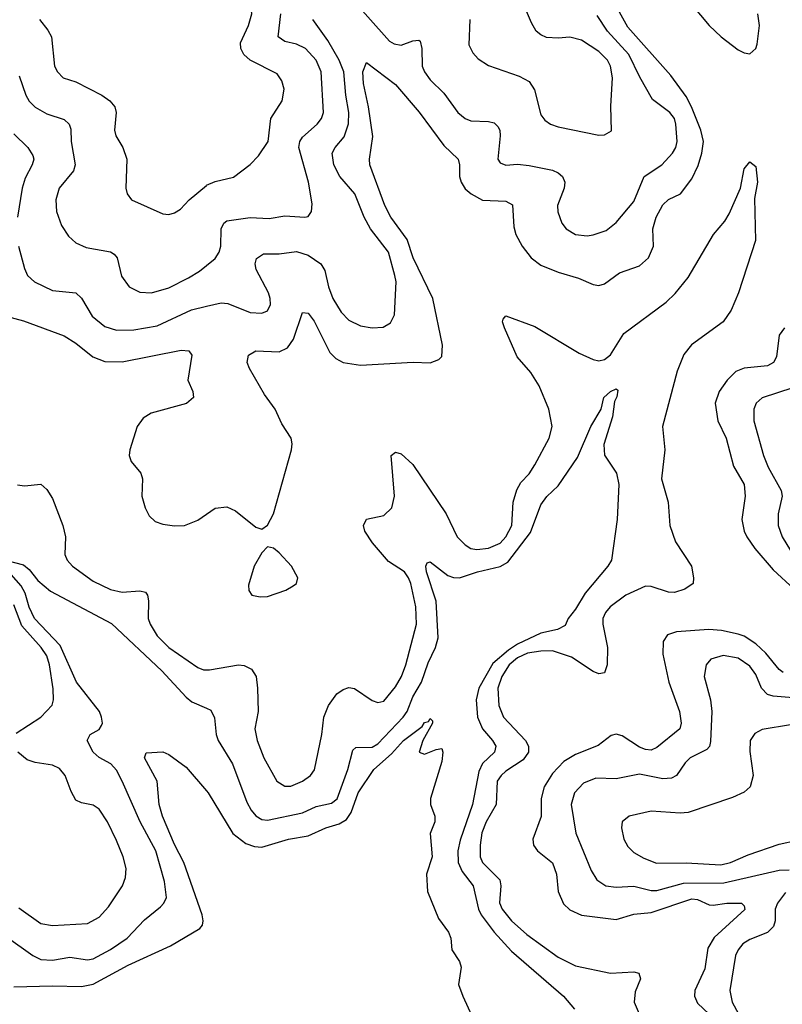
# Model space of a CAD drawing. Header units: inches. Extents: x 1308407 to 1441228, y 959628 to 1036311.
# Tile 671 of 729: x 1419357 to 1421981, y 1011562 to 1014949. Entities that reach past the tile are written whole.
import ezdxf

# ---------------------------------------------------------------- set-up
doc = ezdxf.new("R2010")
doc.units = ezdxf.units.IN
doc.header["$MEASUREMENT"] = 0
doc.layers.add('B4011', color=7, linetype='Continuous')
doc.layers.add('B4021', color=7, linetype='Continuous')

msp = doc.modelspace()

# ---------------------------------------------------------------- linework, layer by layer
at = {"layer": 'B4011', "color": 5}
for points, elevation in [([(1419425.1, 1014950), (1419453.9, 1014913.9), (1419466.8, 1014890), (1419476.5, 1014790), (1419486.7, 1014770), (1419507, 1014750), (1419550, 1014735.4), (1419639.5, 1014690), (1419667.6, 1014670), (1419684, 1014650), (1419689.2, 1014630), (1419683.2, 1014570), (1419688, 1014550), (1419712.3, 1014510), (1419725.8, 1014470), (1419722.6, 1014370), (1419727, 1014350), (1419741.3, 1014330), (1419850, 1014282), (1419870, 1014279.5), (1419890, 1014284.9), (1419910, 1014297.6), (1419939.7, 1014330), (1420000, 1014379.4)], 2780), ([(1419355.8, 1014755.8), (1419378, 1014690), (1419390, 1014669.2), (1419410, 1014648.6), (1419450, 1014625.3), (1419510, 1014606.7), (1419527.5, 1014590), (1419533, 1014573), (1419534, 1014530), (1419548.3, 1014450), (1419541.9, 1014430), (1419492.6, 1014370), (1419481.7, 1014330), (1419483.5, 1014290), (1419501.3, 1014241.3), (1419524.5, 1014204.5), (1419550, 1014181.5), (1419586.3, 1014166.3), (1419670, 1014151.1), (1419682.5, 1014142.5), (1419692.3, 1014130), (1419707.3, 1014067.3), (1419734, 1014030), (1419770, 1014012.2), (1419810.2, 1014010.2), (1419870, 1014027.5), (1419938, 1014062), (1419975.5, 1014084.5), (1420000, 1014104.1)], 2760), ([(1419337, 1014557), (1419385.2, 1014510), (1419402.6, 1014482.6), (1419405.2, 1014470), (1419400.2, 1014450), (1419376.2, 1014403.8), (1419365.1, 1014370), (1419349.6, 1014270)], 2740), ([(1419353.1, 1014170), (1419373.2, 1014093.2), (1419384.4, 1014070), (1419407.6, 1014047.6), (1419470, 1014018.2), (1419550.1, 1014010.1), (1419570, 1013991.5), (1419606.2, 1013930), (1419650, 1013894.6), (1419690, 1013881), (1419750, 1013882.7), (1419830, 1013896.9), (1419948.8, 1013951.2), (1420000, 1013963.5)], 2740), ([(1419310.1, 1013930.1), (1419370, 1013914.1), (1419510, 1013861.9), (1419550, 1013837), (1419609.3, 1013789.3), (1419650, 1013773.5), (1419710, 1013772.2), (1419912.9, 1013812.9), (1419938.8, 1013810), (1419950, 1013796), (1419935.3, 1013710), (1419952.7, 1013670), (1419954.9, 1013650), (1419931, 1013629), (1419810, 1013595.8), (1419781.8, 1013578.2), (1419761.1, 1013550), (1419736.5, 1013470), (1419733.8, 1013450), (1419740.9, 1013430), (1419774.2, 1013390), (1419779.3, 1013370), (1419777.8, 1013310), (1419789.4, 1013270), (1419802.9, 1013242.9), (1419823.8, 1013223.8), (1419850, 1013213.7), (1419890, 1013208.5), (1419924, 1013210), (1419970, 1013228.4), (1420000, 1013248.6)], 2720), ([(1419350, 1013349.5), (1419373.6, 1013346.4), (1419430, 1013351.8), (1419450, 1013333.7), (1419470, 1013302.4), (1419505.8, 1013210), (1419514.5, 1013170), (1419512.1, 1013110), (1419520.2, 1013090), (1419538.6, 1013070), (1419610, 1013018.5), (1419670, 1012989.1), (1419710, 1012979.8), (1419770, 1012984.4), (1419790, 1012980.2), (1419797.1, 1012970), (1419800.4, 1012950), (1419799.4, 1012890), (1419805.7, 1012870), (1419829.6, 1012830), (1419870.1, 1012790), (1419970, 1012720.7), (1419990, 1012713.3), (1420000, 1012713.1)], 2680), ([(1419308, 1013090), (1419370, 1013074.3), (1419390, 1013058.5), (1419419.9, 1013019.9), (1419463.1, 1012983.1), (1419672.5, 1012872.5), (1419845.9, 1012710), (1419930, 1012618.4), (1419950, 1012603.2), (1420000, 1012580.7)], 2660), ([(1419310, 1011795.7), (1419402.6, 1011730), (1419430, 1011716.4), (1419470, 1011713.8), (1419530, 1011724.5), (1419590, 1011715.8), (1419610, 1011718.7), (1419670, 1011751.2), (1419726.9, 1011790), (1419786.8, 1011853.2), (1419841.9, 1011898.1), (1419853.2, 1011910), (1419862.1, 1011930), (1419855.5, 1011984.5), (1419825.8, 1012090), (1419771.2, 1012190), (1419710, 1012329.8), (1419690, 1012367.7), (1419670.6, 1012390), (1419630.9, 1012410.9), (1419610, 1012429.8), (1419588.7, 1012470), (1419599.7, 1012490), (1419630, 1012507.6), (1419638.6, 1012521.4), (1419641.7, 1012530), (1419638.8, 1012550), (1419631.4, 1012570), (1419552.7, 1012670), (1419496.2, 1012796.2), (1419408.5, 1012890), (1419390, 1012929), (1419376.3, 1012976.3), (1419362.2, 1013002.2), (1419302.7, 1013070)], 2660), ([(1419344.8, 1012495.2), (1419429.8, 1012550), (1419468.6, 1012591.4), (1419473.9, 1012610), (1419472.7, 1012647.3), (1419459.2, 1012730), (1419450, 1012760.7), (1419431, 1012790), (1419364.1, 1012864.1), (1419336.5, 1012936.5)], 2680), ([(1419337.3, 1011622.7), (1419470, 1011625.8), (1419570, 1011624.2), (1419610, 1011631.1), (1419730, 1011696.5), (1419876.1, 1011763.9), (1419977.3, 1011822.7), (1419985.8, 1011834.2), (1419988.9, 1011850), (1419984.5, 1011870), (1419922.4, 1012050), (1419890, 1012111.6), (1419848.1, 1012210), (1419836.6, 1012250), (1419829.8, 1012330), (1419786.2, 1012410), (1419792.5, 1012427.5), (1419850, 1012430.4), (1419870, 1012421.3), (1419930, 1012378), (1420000, 1012296.2)], 2640), ([(1419354.4, 1011894.4), (1419430, 1011840.4), (1419470, 1011833.1), (1419590, 1011840.2), (1419630, 1011862.2), (1419662.3, 1011897.7), (1419710.8, 1011970), (1419721.2, 1011998.8), (1419723.5, 1012030), (1419713.2, 1012070), (1419690, 1012126.3), (1419659.4, 1012190), (1419630, 1012233.5), (1419610, 1012247.6), (1419570, 1012255.3), (1419550, 1012264.4), (1419533.9, 1012293.9), (1419513.6, 1012350), (1419493.5, 1012373.5), (1419470, 1012384.5), (1419410, 1012394), (1419382.8, 1012402.8), (1419350.8, 1012430)], 2680)]:
    msp.add_lwpolyline(points, dxfattribs=dict(at, elevation=elevation))
at = {"layer": 'B4021', "color": 5}
for points, elevation in [([(1420000, 1014379.4), (1420000.4, 1014379.7), (1420030, 1014392.3), (1420092.3, 1014407.7), (1420150, 1014451.8), (1420179.4, 1014480.6), (1420212.5, 1014530), (1420221.4, 1014610), (1420260.7, 1014670), (1420267.1, 1014710), (1420259.7, 1014739.7), (1420242.9, 1014762.9), (1420150.3, 1014810.3), (1420128.4, 1014830), (1420117.6, 1014850), (1420116.5, 1014870), (1420145, 1014930), (1420156, 1014970), (1420146.2, 1015050), (1420130, 1015096.1), (1420110, 1015118.7), (1420090, 1015129.2), (1420016.7, 1015136.6), (1420000, 1015144.3)], 2780), ([(1420000, 1013248.6), (1420030, 1013268.9), (1420070, 1013273.5), (1420100.2, 1013260.2), (1420170, 1013203.7), (1420190, 1013197.1), (1420210, 1013210.5), (1420230.5, 1013249.5), (1420292.5, 1013470), (1420294.6, 1013490), (1420290.8, 1013510), (1420259.3, 1013559.3), (1420236, 1013610), (1420199.8, 1013659.8), (1420147.3, 1013750), (1420139.8, 1013770), (1420144.3, 1013795.7), (1420170, 1013810.1), (1420250, 1013806.4), (1420279.2, 1013820.8), (1420299, 1013850), (1420330, 1013942), (1420350, 1013940.2), (1420370, 1013912.9), (1420424.3, 1013804.3), (1420444.5, 1013784.5), (1420470.1, 1013770.1), (1420530, 1013760.7), (1420710.9, 1013770.9), (1420770, 1013769), (1420799.5, 1013780.5), (1420810, 1013791.3), (1420812.4, 1013830), (1420779.1, 1013990), (1420710.8, 1014130), (1420690, 1014193.2), (1420634.4, 1014270), (1420613, 1014310), (1420561.9, 1014450), (1420560.9, 1014470), (1420571.9, 1014548.1), (1420557.3, 1014650), (1420539.9, 1014730), (1420538, 1014770), (1420550, 1014802.4), (1420650, 1014726.9), (1420731.4, 1014631.4), (1420816.3, 1014516.3), (1420866, 1014470), (1420870.8, 1014450), (1420870.6, 1014410), (1420876.4, 1014390), (1420890, 1014368.1), (1420911.2, 1014350), (1420950, 1014328.9), (1421030, 1014324.8), (1421052.4, 1014312.4), (1421057.1, 1014237.1), (1421064.2, 1014210), (1421086.2, 1014170), (1421117.5, 1014130), (1421150, 1014105.3), (1421210, 1014080.4), (1421279.8, 1014059.8), (1421330, 1014038.8), (1421350, 1014035.2), (1421370, 1014041.2), (1421421, 1014079), (1421490, 1014103), (1421521.3, 1014130), (1421537.9, 1014170), (1421535.6, 1014230), (1421547.1, 1014270), (1421570, 1014312.8), (1421589.5, 1014330.5), (1421631.4, 1014350), (1421670, 1014402), (1421691.8, 1014448.2), (1421704.7, 1014490), (1421710.5, 1014530), (1421701.2, 1014570), (1421669.3, 1014650), (1421650, 1014684.8), (1421597.5, 1014757.5), (1421450, 1014924.1), (1421398.3, 1015018.3)], 2720), ([(1420490, 1015033.5), (1420630, 1014875.9), (1420646, 1014866), (1420670, 1014861.8), (1420710, 1014876.8), (1420730, 1014879.6), (1420735.2, 1014875.2), (1420741.2, 1014850), (1420742.5, 1014790), (1420749.7, 1014769.7), (1420770, 1014742.3), (1420817, 1014697), (1420864.5, 1014630), (1420889.6, 1014609.6), (1420910, 1014601.4), (1420970, 1014599.7), (1420990, 1014594.7), (1421002.3, 1014582.3), (1421009.3, 1014569.3), (1421010.8, 1014550), (1421002.2, 1014470), (1421010, 1014457), (1421030, 1014449.4), (1421070, 1014452.3), (1421110, 1014448.2), (1421190, 1014431.5), (1421210, 1014422.8), (1421224.4, 1014410), (1421232.9, 1014390), (1421230.2, 1014370), (1421207.2, 1014310), (1421208.5, 1014288.5), (1421222.8, 1014250), (1421237.6, 1014230), (1421270, 1014210.3), (1421310, 1014206.4), (1421330, 1014209.2), (1421375.6, 1014224.4), (1421410, 1014251.6), (1421470, 1014324.4), (1421505.5, 1014410), (1421566.6, 1014450), (1421604, 1014490), (1421615, 1014510), (1421619, 1014530), (1421614.9, 1014590), (1421609.9, 1014610), (1421594.5, 1014630), (1421535.2, 1014675.2), (1421491.4, 1014751.4), (1421453.1, 1014830), (1421379.6, 1014910), (1421343.9, 1014963.9)], 2740), ([(1420906.2, 1014950), (1420903, 1014863), (1420916.1, 1014836), (1420934.6, 1014814.6), (1420970, 1014791.6), (1421075.7, 1014755.7), (1421110, 1014736.5), (1421128.2, 1014708.2), (1421150, 1014622.4), (1421163.9, 1014603.9), (1421183.8, 1014590), (1421210, 1014580.7), (1421350, 1014552.2), (1421370, 1014553), (1421393.3, 1014566.7), (1421391.7, 1014651.7), (1421397.1, 1014750), (1421390.4, 1014790), (1421379.6, 1014810), (1421350, 1014839.9), (1421290, 1014878.9), (1421250, 1014889.9), (1421210, 1014886.1), (1421170, 1014888.6), (1421150, 1014897), (1421134.6, 1014910), (1421118.2, 1014938.2), (1421082.9, 1015022.9)], 2760), ([(1421670, 1015000.6), (1421729.5, 1014930), (1421770.8, 1014890), (1421830, 1014846.1), (1421850, 1014835.1), (1421870, 1014831.9), (1421889.9, 1014850.1), (1421895.1, 1014864.9), (1421902.7, 1014930), (1421897.3, 1014970)], 2720), ([(1420000, 1014104.1), (1420030, 1014128), (1420043.7, 1014150), (1420049.1, 1014170), (1420050.6, 1014230), (1420059.8, 1014250), (1420070, 1014257.8), (1420150, 1014268.6), (1420215, 1014265), (1420270, 1014275), (1420338, 1014270), (1420350, 1014273), (1420361.3, 1014290), (1420363.5, 1014316.5), (1420351.1, 1014390), (1420318.2, 1014510), (1420321.2, 1014530), (1420330, 1014545.4), (1420381, 1014590), (1420395.9, 1014610), (1420402.4, 1014630), (1420395, 1014770), (1420376.9, 1014810), (1420340.7, 1014850), (1420310, 1014865.6), (1420270, 1014874.9), (1420246.8, 1014890), (1420255.9, 1014970)], 2760), ([(1420000, 1013963.5), (1420050, 1013975.7), (1420073.5, 1013973.5), (1420150, 1013942.3), (1420190, 1013939.7), (1420210, 1013947.6), (1420220.3, 1013970), (1420219.1, 1013990), (1420213.2, 1014010), (1420170.6, 1014090), (1420167.9, 1014110), (1420172.3, 1014127.7), (1420196.4, 1014143.6), (1420250, 1014144.2), (1420310, 1014152.1), (1420350, 1014139.5), (1420393.4, 1014110), (1420406.9, 1014086.9), (1420419.3, 1014030), (1420435, 1013990), (1420463.4, 1013943.4), (1420490, 1013915.8), (1420530, 1013896.3), (1420570, 1013889.4), (1420608.2, 1013891.8), (1420632.8, 1013907.2), (1420646.3, 1013933.7), (1420652, 1014048), (1420648.3, 1014070), (1420626, 1014150), (1420564.7, 1014230), (1420542.9, 1014270), (1420509.9, 1014350), (1420459, 1014410), (1420437.8, 1014450), (1420432.3, 1014490), (1420443.2, 1014510), (1420474, 1014546), (1420488.2, 1014591.8), (1420489.6, 1014630), (1420479.1, 1014690), (1420472.5, 1014770), (1420455.9, 1014810), (1420418, 1014878), (1420366, 1014950)], 2740), ([(1420000, 1012713.1), (1420010, 1012713), (1420110.1, 1012730.1), (1420130, 1012727.8), (1420154.9, 1012714.9), (1420170.6, 1012690.6), (1420175.9, 1012650), (1420178.2, 1012570), (1420165.8, 1012510), (1420174.6, 1012470), (1420197.3, 1012410), (1420242.2, 1012330), (1420270, 1012312.8), (1420290, 1012313.1), (1420330.8, 1012330), (1420358, 1012350), (1420371.2, 1012368.8), (1420396.9, 1012490), (1420404.1, 1012550), (1420419.5, 1012590), (1420448.1, 1012630), (1420470, 1012645), (1420490, 1012651.8), (1420509.3, 1012649.3), (1420570, 1012607.1), (1420590, 1012600.2), (1420610, 1012604.9), (1420650, 1012655), (1420670.9, 1012690), (1420685.8, 1012730), (1420722.5, 1012870), (1420719.7, 1012930), (1420702.5, 1013010), (1420695.4, 1013030), (1420680.8, 1013050), (1420625.7, 1013085.7), (1420571.4, 1013150), (1420544.5, 1013190), (1420539.7, 1013210), (1420550, 1013231.8), (1420610, 1013244.1), (1420638.1, 1013270), (1420646.4, 1013310), (1420635.1, 1013450), (1420650, 1013461.7), (1420670, 1013455.6), (1420710, 1013419.7), (1420824.2, 1013250), (1420863, 1013170), (1420890, 1013143.2), (1420910, 1013130.9), (1420930, 1013127), (1420970, 1013131.5), (1421010, 1013149.2), (1421030, 1013170.9), (1421050.2, 1013209.8), (1421054.9, 1013290), (1421067.8, 1013332.3), (1421082.1, 1013357.9), (1421110, 1013387.1), (1421130, 1013417.8), (1421178.8, 1013510), (1421189.1, 1013550), (1421177.5, 1013610), (1421144.5, 1013690), (1421116.3, 1013736.3), (1421068.9, 1013790), (1421025.8, 1013890), (1421018.7, 1013910), (1421020.5, 1013919.5), (1421030, 1013930.3), (1421130, 1013894.4), (1421282, 1013802), (1421330, 1013780.5), (1421350, 1013776), (1421370, 1013780.3), (1421390, 1013796.8), (1421435.5, 1013870), (1421581.9, 1013978.1), (1421612.7, 1014007.3), (1421657.9, 1014062.1), (1421744.5, 1014210), (1421783.7, 1014256.3), (1421798, 1014282), (1421837.6, 1014370), (1421850, 1014436.3), (1421870, 1014461), (1421890, 1014444.7), (1421895.8, 1014390), (1421885.9, 1014334.1), (1421889.3, 1014190), (1421830.1, 1014010), (1421805.9, 1013950), (1421778.2, 1013910), (1421668.6, 1013831.4), (1421642.3, 1013797.7), (1421619.8, 1013740.2), (1421568.8, 1013550), (1421577.5, 1013470), (1421565.4, 1013370), (1421588.1, 1013290), (1421594.3, 1013210), (1421613.7, 1013153.7), (1421668.9, 1013070), (1421675.8, 1013030), (1421674.4, 1013010), (1421645.7, 1012990), (1421610, 1012979.1), (1421590, 1012979.7), (1421530, 1013000.1), (1421510, 1013000.6), (1421442.5, 1012970), (1421389.5, 1012930), (1421372.5, 1012910), (1421364.3, 1012890), (1421363.8, 1012870), (1421379.6, 1012790), (1421378.1, 1012730), (1421370, 1012702.6), (1421350, 1012698.7), (1421330, 1012707.2), (1421256.3, 1012756.3), (1421190, 1012777.9), (1421150, 1012777.5), (1421104.8, 1012770), (1421070, 1012754.5), (1421041.9, 1012730), (1421016.7, 1012690), (1421002.7, 1012650), (1421006.3, 1012590), (1421021.5, 1012550), (1421098.2, 1012470), (1421107.5, 1012450), (1421107.9, 1012430), (1421090, 1012402.9), (1421030, 1012364.4), (1421013.5, 1012350), (1421000.7, 1012330), (1420996.4, 1012250), (1420962.7, 1012190), (1420947.9, 1012152.1), (1420941.1, 1012110), (1420941.5, 1012070), (1420950.1, 1012050), (1421009.1, 1011990), (1421013.2, 1011970), (1421008.7, 1011911.3), (1421016.9, 1011890), (1421049.6, 1011849.6), (1421102.3, 1011802.3), (1421210, 1011724.7), (1421270, 1011694.9), (1421390, 1011669.6), (1421470, 1011674.4), (1421487.7, 1011670), (1421493.1, 1011650), (1421474.5, 1011605.5), (1421471.5, 1011570), (1421489, 1011530)], 2680), ([(1421989.4, 1013890), (1421970, 1013864), (1421961.6, 1013790), (1421951, 1013770), (1421930, 1013758.8), (1421850, 1013750.4), (1421821.2, 1013738.8), (1421792.1, 1013710), (1421764.4, 1013670), (1421750.1, 1013630), (1421759.5, 1013570), (1421788.4, 1013510), (1421813.6, 1013413.6), (1421850.1, 1013350), (1421854.1, 1013310), (1421841.5, 1013230), (1421850.1, 1013190.1), (1421859.5, 1013170), (1421887.3, 1013130), (1421950, 1013057), (1422022.4, 1012990)], 2720), ([(1420000, 1012580.7), (1420014.3, 1012574.3), (1420027.8, 1012547.8), (1420033.3, 1012490), (1420040.4, 1012470), (1420089.6, 1012390), (1420138.3, 1012258.3), (1420153.5, 1012230), (1420170, 1012210.9), (1420190, 1012198.6), (1420210, 1012195.5), (1420330, 1012221.5), (1420377.5, 1012242.5), (1420430, 1012254.7), (1420450, 1012269.6), (1420485.8, 1012370), (1420503.5, 1012436.5), (1420514.2, 1012445.8), (1420570, 1012447.1), (1420590, 1012458.4), (1420676.4, 1012550), (1420690.2, 1012570), (1420710, 1012620.1), (1420739.6, 1012670), (1420762.5, 1012737.5), (1420787.9, 1012790), (1420796.7, 1012823.3), (1420790.4, 1012949.6), (1420757.1, 1013050), (1420754.7, 1013070), (1420759.3, 1013080.7), (1420770, 1013084.4), (1420830, 1013037.6), (1420850, 1013030.1), (1420870, 1013029.4), (1420932.8, 1013050), (1421010, 1013068.2), (1421036.6, 1013083.4), (1421114.6, 1013185.5), (1421150, 1013281.1), (1421170.6, 1013309.4), (1421210, 1013345.5), (1421276.3, 1013443.8), (1421322.7, 1013550), (1421358.5, 1013610), (1421367.4, 1013650), (1421390, 1013670.2), (1421410, 1013679.1), (1421415.1, 1013675.1), (1421411.9, 1013651.9), (1421403.8, 1013636.2), (1421396.9, 1013583.1), (1421367.6, 1013487.6), (1421370, 1013452), (1421410.6, 1013390), (1421419.1, 1013350), (1421413.4, 1013230), (1421393.1, 1013090), (1421381.5, 1013070), (1421303.5, 1012976.5), (1421270, 1012921.4), (1421244.7, 1012890), (1421234.4, 1012865.6), (1421208.2, 1012851.8), (1421150, 1012839.4), (1421070, 1012801.2), (1421039, 1012781), (1420985.4, 1012734.6), (1420937.4, 1012650), (1420927.4, 1012610), (1420932.8, 1012550), (1420949.5, 1012509.5), (1420983.8, 1012470), (1420995, 1012450), (1420990.8, 1012430), (1420950, 1012391.2), (1420936.7, 1012363.3), (1420915.1, 1012250), (1420873, 1012127), (1420865.3, 1012090), (1420865.7, 1012050), (1420879.8, 1012019.8), (1420917.7, 1011970), (1420935.7, 1011890), (1420945, 1011870), (1420990, 1011810.7), (1421050, 1011745.3), (1421227.9, 1011590), (1421266.2, 1011546.2)], 2660), ([(1422017.2, 1013682.8), (1421911.9, 1013648.1), (1421891.3, 1013630), (1421883.5, 1013610), (1421883, 1013570), (1421916.9, 1013450), (1421932.7, 1013410), (1421977.8, 1013330), (1421981.4, 1013310), (1421967.6, 1013250), (1421966.6, 1013210), (1421981, 1013170), (1422010, 1013123.2)], 2740), ([(1421984.2, 1012704.2), (1421970, 1012714.5), (1421924.5, 1012770), (1421890, 1012802.1), (1421850, 1012828.4), (1421830, 1012835.5), (1421772, 1012848), (1421728.7, 1012851.3), (1421616.7, 1012843.3), (1421586.3, 1012833.7), (1421571.6, 1012810), (1421570, 1012766.8), (1421590.6, 1012670), (1421628.1, 1012570), (1421633.4, 1012530), (1421628.7, 1012510), (1421550, 1012445.7), (1421530, 1012436.4), (1421510, 1012438.5), (1421490, 1012447), (1421430, 1012485.7), (1421410, 1012491.2), (1421392.6, 1012487.4), (1421347.5, 1012452.5), (1421270, 1012421.6), (1421230, 1012397.1), (1421190, 1012355.9), (1421161.5, 1012310), (1421152, 1012270), (1421151.4, 1012208.6), (1421123.2, 1012130), (1421125.3, 1012110), (1421138.5, 1012090), (1421190, 1012049.2), (1421203.9, 1012010), (1421210.1, 1011950), (1421228, 1011908), (1421250, 1011886.8), (1421290, 1011868.7), (1421410, 1011853.8), (1421470, 1011872.9), (1421530, 1011878.2), (1421670, 1011925), (1421690, 1011922.4), (1421730, 1011904.2), (1421743, 1011903), (1421790.5, 1011910.5), (1421840.7, 1011910), (1421850, 1011900.7), (1421851.9, 1011888.1), (1421747.4, 1011792.6), (1421724.7, 1011755.3), (1421715.2, 1011684.8), (1421679.8, 1011610), (1421679.3, 1011590), (1421690, 1011566.4), (1421790, 1011471.2)], 2720), ([(1422045.7, 1012614.3), (1421950, 1012622.4), (1421930, 1012628.2), (1421909.5, 1012649.5), (1421890, 1012697.2), (1421870, 1012726.1), (1421830, 1012752.8), (1421777.7, 1012762.3), (1421735.3, 1012750), (1421719.7, 1012730), (1421712.9, 1012690), (1421733.8, 1012610), (1421738.9, 1012570), (1421733.9, 1012466.1), (1421730.8, 1012449.3), (1421721.4, 1012438.6), (1421664.7, 1012410), (1421647.3, 1012392.7), (1421617.7, 1012350), (1421599.9, 1012340.1), (1421570, 1012338.4), (1421490, 1012353.9), (1421410, 1012338.2), (1421339.3, 1012340.7), (1421296.8, 1012323.2), (1421266, 1012290), (1421255.3, 1012250), (1421271.3, 1012151.3), (1421323.1, 1012023.1), (1421343.5, 1011990), (1421374.4, 1011970), (1421410, 1011964.8), (1421470, 1011968.7), (1421530, 1011954.4), (1421550, 1011954.3), (1421641.4, 1011978.6), (1421779.8, 1011980.2), (1421970, 1012024.1), (1422004.5, 1012024.5)], 2740), ([(1420000, 1012296.2), (1420005.3, 1012290), (1420090.7, 1012150), (1420135.5, 1012115.5), (1420165.3, 1012105.3), (1420190, 1012103.4), (1420281.6, 1012130), (1420350, 1012142.1), (1420410, 1012169), (1420456.9, 1012183.1), (1420481.9, 1012198.1), (1420497.4, 1012222.6), (1420521.8, 1012290), (1420575.9, 1012370), (1420636.5, 1012423.5), (1420678, 1012470), (1420742.2, 1012517.8), (1420750, 1012531.6), (1420764.4, 1012535.6), (1420770, 1012546), (1420778, 1012538), (1420778, 1012530), (1420744.9, 1012470), (1420732, 1012430), (1420750, 1012422.8), (1420790, 1012438.8), (1420810, 1012442), (1420813, 1012430), (1420810, 1012398), (1420770.3, 1012270), (1420770.3, 1012250), (1420785.5, 1012210), (1420786, 1012190), (1420769.2, 1012150), (1420776.8, 1012070), (1420756.9, 1012010), (1420760.3, 1011950), (1420797.8, 1011857.8), (1420832.2, 1011810), (1420840.4, 1011790), (1420844, 1011750), (1420870.5, 1011710), (1420876.3, 1011690), (1420867.3, 1011630), (1420882, 1011590), (1420972.3, 1011392.3)], 2640), ([(1422010, 1012523.9), (1421912.3, 1012507.7), (1421886.3, 1012493.7), (1421871.3, 1012470), (1421870, 1012432), (1421881.6, 1012350), (1421870.2, 1012310), (1421850, 1012292), (1421810, 1012273.5), (1421657.3, 1012222.7), (1421630, 1012219.5), (1421530, 1012226.8), (1421454, 1012210), (1421430.2, 1012189.8), (1421428, 1012170), (1421436.2, 1012130), (1421450, 1012104.9), (1421470, 1012084.5), (1421504.6, 1012064.6), (1421548.4, 1012048.4), (1421650, 1012048.5), (1421770, 1012041.6), (1421802.7, 1012050), (1421863.5, 1012076.5), (1421970, 1012113), (1422033.2, 1012126.8)], 2760), ([(1421992.6, 1011947.4), (1421965.3, 1011910), (1421956.8, 1011890), (1421957.1, 1011850), (1421951.3, 1011830), (1421930.7, 1011809.3), (1421870, 1011784.9), (1421845.7, 1011770), (1421828.9, 1011750), (1421819.8, 1011730), (1421801.2, 1011610), (1421808.3, 1011570), (1421830.1, 1011530.1)], 2740)]:
    msp.add_lwpolyline(points, dxfattribs=dict(at, elevation=elevation))
at = {"layer": 'B4021', "color": 5, "elevation": 2720}
msp.add_lwpolyline([(1420210, 1013136), (1420190, 1013115.1), (1420163.6, 1013070), (1420144.1, 1013004.1), (1420146, 1012986), (1420156, 1012970), (1420184.2, 1012964.2), (1420210, 1012965.8), (1420273, 1012987), (1420298.4, 1013001.6), (1420309.5, 1013010), (1420314.7, 1013030), (1420292.1, 1013070), (1420250, 1013115.8), (1420230, 1013131.8)], close=True, dxfattribs=at)

doc.saveas('drawing.dxf')
